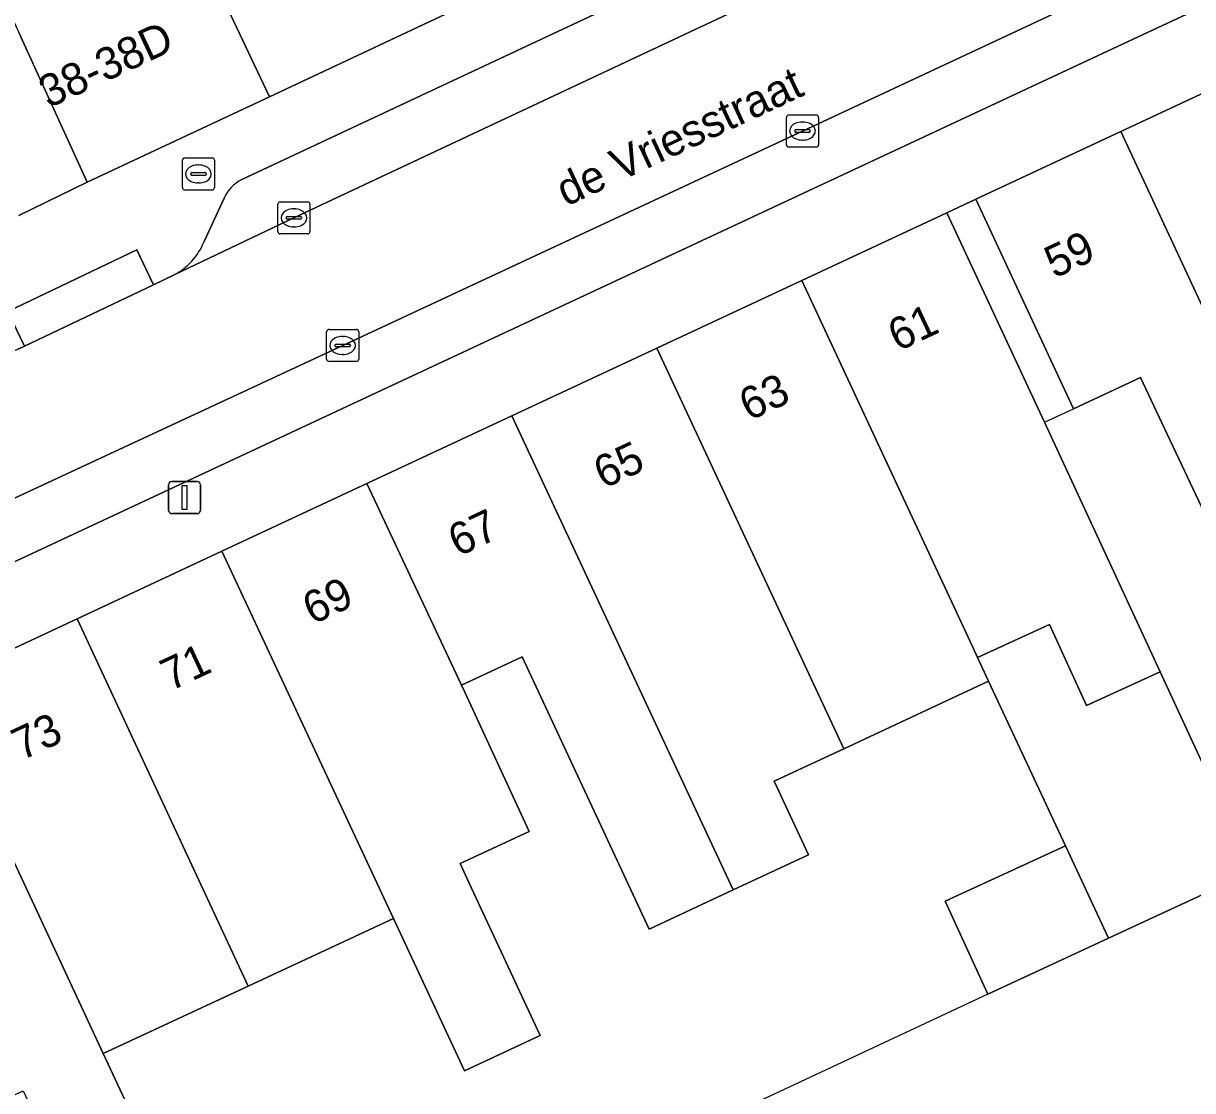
# Model space of a CAD drawing. Extents: x 160377 to 161131, y 383938 to 384853.
# Drawn here: x 160899.95 to 160936.38, y 384255.57 to 384288.81 of the extents above; entities that cross this region are included whole.
import ezdxf

# ---------------------------------------------------------------- set-up
doc = ezdxf.new("R2010")
doc.units = 0
for name, color, linetype in [('IMGEO_Brandkraan', 7, 'Continuous'), ('IMGEO_Erf', 7, 'Continuous'), ('IMGEO_Kolk', 7, 'Continuous'), ('IMGEO_Lichtmast', 7, 'Continuous'), ('IMGEO_Muur', 7, 'Continuous'), ('IMGEO_Openbare_ruimte_label', 7, 'Continuous'), ('IMGEO_Pand', 7, 'Continuous'), ('IMGEO_Pand_nummerreeks', 7, 'Continuous'), ('IMGEO_Pand_overbouw', 7, 'Continuous'), ('IMGEO_Parkeervlak_open', 7, 'Continuous'), ('IMGEO_Rijbaan_lokaal_open', 7, 'Continuous'), ('IMGEO_Voetpad_open', 7, 'Continuous')]:
    doc.layers.add(name, color=color, linetype=linetype)

msp = doc.modelspace()

# ---------------------------------------------------------------- linework, layer by layer
at = {"layer": 'IMGEO_Brandkraan'}
for p, q in [((160904.98, 384284.618), (160905.832, 384284.618)), ((160904.905, 384283.692), (160904.905, 384284.544)), ((160905.393, 384284.398), (160905.418, 384284.398)), ((160905.906, 384284.544), (160905.906, 384283.692)), ((160905.164, 384284.112), (160905.164, 384284.124)), ((160905.602, 384284.075), (160905.204, 384284.075)), ((160905.207, 384284.161), (160905.605, 384284.161)), ((160905.648, 384284.124), (160905.648, 384284.112)), ((160905.832, 384283.618), (160904.98, 384283.618)), ((160905.416, 384283.838), (160905.391, 384283.838))]:
    msp.add_line(p, q, dxfattribs=at)
for points in [[(160904.98, 384284.618), (160905.832, 384284.618)], [(160904.905, 384283.692), (160904.905, 384284.544)], [(160905.906, 384284.544), (160905.906, 384283.692)], [(160905.832, 384283.618), (160904.98, 384283.618)]]:
    msp.add_lwpolyline(points, dxfattribs=at)
for centre, radius, start, end in [((160904.982, 384284.542), 0.0765, 91.552, 178.448), ((160904.982, 384284.542), 0.0765, 91.552, 178.448), ((160905.83, 384284.542), 0.0765, 1.552, 88.448), ((160905.83, 384284.542), 0.0765, 1.552, 88.448), ((160905.204, 384284.121), 0.0403, 85.8775, 175.7526), ((160905.201, 384284.111), 0.0366, 178.938, 274.7102), ((160905.605, 384284.118), 0.043, 264.8664, 352.4533), ((160905.609, 384284.123), 0.0386, 1.7309, 96.639), ((160904.982, 384283.694), 0.0765, 181.552, 268.448), ((160904.982, 384283.694), 0.0765, 181.552, 268.448), ((160905.83, 384283.694), 0.0765, 271.552, 358.448), ((160905.83, 384283.694), 0.0765, 271.552, 358.448)]:
    msp.add_arc(centre, radius, start, end, dxfattribs=at)
for centre, major_axis, ratio, start_param, end_param in [((160905.392, 384284.118), (-0.387, 0.002), 0.722429, 4.712389, 7.853982), ((160905.417, 384284.118), (-0.39, 0.002), 0.717154, 1.570796, 4.712389)]:
    msp.add_ellipse(centre, major_axis=major_axis, ratio=ratio, start_param=start_param, end_param=end_param, dxfattribs=at)
at = {"layer": 'IMGEO_Erf'}
for points in [[(160899.813, 384282.825), (160901.94, 384283.86), (160899.864, 384288.409)], [(160938.175, 384270.543), (160935.507, 384276.191), (160934.755, 384277.783), (160932.675, 384276.805), (160929.631, 384283.33), (160928.725, 384282.907), (160931.766, 384276.389), (160935.37, 384268.61), (160938.244, 384262.391), (160933.764, 384260.312), (160930.001, 384258.566), (160928.669, 384261.47), (160932.42, 384263.192), (160930.027, 384268.32), (160925.511, 384266.214), (160923.349, 384265.205), (160924.417, 384262.915), (160922.062, 384261.816), (160919.447, 384260.597), (160917.878, 384263.96), (160915.491, 384269.077), (160913.606, 384268.198), (160913.711, 384267.975), (160915.714, 384263.639), (160913.559, 384262.637), (160913.845, 384262.023), (160916.05, 384257.279), (160913.691, 384256.182), (160911.479, 384260.923), (160906.96, 384258.823), (160902.44, 384256.722), (160903.413, 384254.636)]]:
    msp.add_lwpolyline(points, dxfattribs=at)
at = {"layer": 'IMGEO_Kolk'}
for p, q in [((160923.726, 384285.029), (160923.726, 384285.881)), ((160923.801, 384285.955), (160924.653, 384285.955)), ((160924.214, 384285.735), (160924.239, 384285.735)), ((160924.727, 384285.881), (160924.727, 384285.029)), ((160923.985, 384285.449), (160923.985, 384285.461)), ((160924.423, 384285.412), (160924.025, 384285.412)), ((160924.028, 384285.498), (160924.426, 384285.498)), ((160924.469, 384285.461), (160924.469, 384285.449)), ((160924.237, 384285.175), (160924.212, 384285.175)), ((160924.653, 384284.955), (160923.801, 384284.955)), ((160907.879, 384282.324), (160907.879, 384283.176)), ((160907.954, 384283.25), (160908.806, 384283.25)), ((160908.88, 384283.176), (160908.88, 384282.324)), ((160908.181, 384282.793), (160908.579, 384282.793)), ((160908.367, 384283.03), (160908.392, 384283.03)), ((160908.138, 384282.744), (160908.138, 384282.756)), ((160908.576, 384282.707), (160908.178, 384282.707)), ((160908.39, 384282.47), (160908.365, 384282.47)), ((160908.622, 384282.756), (160908.622, 384282.744)), ((160908.806, 384282.25), (160907.954, 384282.25)), ((160909.399, 384278.351), (160909.399, 384279.203)), ((160909.474, 384279.277), (160910.326, 384279.277)), ((160910.4, 384279.203), (160910.4, 384278.351)), ((160909.658, 384278.771), (160909.658, 384278.783)), ((160909.701, 384278.82), (160910.099, 384278.82)), ((160909.887, 384279.057), (160909.912, 384279.057)), ((160910.142, 384278.783), (160910.142, 384278.771)), ((160910.096, 384278.734), (160909.698, 384278.734)), ((160909.91, 384278.497), (160909.885, 384278.497)), ((160910.326, 384278.277), (160909.474, 384278.277))]:
    msp.add_line(p, q, dxfattribs=at)
for points in [[(160923.726, 384285.029), (160923.726, 384285.881)], [(160923.801, 384285.955), (160924.653, 384285.955)], [(160924.727, 384285.881), (160924.727, 384285.029)], [(160924.653, 384284.955), (160923.801, 384284.955)], [(160907.879, 384282.324), (160907.879, 384283.176)], [(160907.954, 384283.25), (160908.806, 384283.25)], [(160908.88, 384283.176), (160908.88, 384282.324)], [(160908.806, 384282.25), (160907.954, 384282.25)], [(160909.399, 384278.351), (160909.399, 384279.203)], [(160909.474, 384279.277), (160910.326, 384279.277)], [(160910.4, 384279.203), (160910.4, 384278.351)], [(160910.326, 384278.277), (160909.474, 384278.277)]]:
    msp.add_lwpolyline(points, dxfattribs=at)
for centre, radius, start, end in [((160923.803, 384285.879), 0.0765, 91.552, 178.448), ((160923.803, 384285.879), 0.0765, 91.552, 178.448), ((160924.651, 384285.879), 0.0765, 1.552, 88.448), ((160924.651, 384285.879), 0.0765, 1.552, 88.448), ((160924.025, 384285.458), 0.0403, 85.8775, 175.7526), ((160924.022, 384285.448), 0.0366, 178.938, 274.7102), ((160924.426, 384285.455), 0.043, 264.8664, 352.4533), ((160924.43, 384285.46), 0.0386, 1.7309, 96.639), ((160923.803, 384285.031), 0.0765, 181.552, 268.448), ((160923.803, 384285.031), 0.0765, 181.552, 268.448), ((160924.651, 384285.031), 0.0765, 271.552, 358.448), ((160924.651, 384285.031), 0.0765, 271.552, 358.448), ((160907.956, 384283.174), 0.0765, 91.552, 178.448), ((160907.956, 384283.174), 0.0765, 91.552, 178.448), ((160908.804, 384283.174), 0.0765, 1.552, 88.448), ((160908.804, 384283.174), 0.0765, 1.552, 88.448), ((160908.178, 384282.753), 0.0403, 85.8775, 175.7526), ((160908.583, 384282.755), 0.0386, 1.7309, 96.639), ((160908.175, 384282.743), 0.0366, 178.938, 274.7102), ((160908.579, 384282.75), 0.043, 264.8664, 352.4533), ((160907.956, 384282.326), 0.0765, 181.552, 268.448), ((160907.956, 384282.326), 0.0765, 181.552, 268.448), ((160908.804, 384282.326), 0.0765, 271.552, 358.448), ((160908.804, 384282.326), 0.0765, 271.552, 358.448), ((160909.476, 384279.201), 0.0765, 91.552, 178.448), ((160909.476, 384279.201), 0.0765, 91.552, 178.448), ((160910.324, 384279.201), 0.0765, 1.552, 88.448), ((160910.324, 384279.201), 0.0765, 1.552, 88.448), ((160909.698, 384278.78), 0.0403, 85.8775, 175.7526), ((160909.695, 384278.77), 0.0366, 178.938, 274.7102), ((160910.099, 384278.777), 0.043, 264.8664, 352.4533), ((160910.103, 384278.782), 0.0386, 1.7309, 96.639), ((160909.476, 384278.353), 0.0765, 181.552, 268.448), ((160909.476, 384278.353), 0.0765, 181.552, 268.448), ((160910.324, 384278.353), 0.0765, 271.552, 358.448), ((160910.324, 384278.353), 0.0765, 271.552, 358.448)]:
    msp.add_arc(centre, radius, start, end, dxfattribs=at)
for centre, major_axis, ratio, start_param, end_param in [((160924.213, 384285.455), (-0.387, 0.002), 0.722429, 4.712389, 7.853982), ((160924.238, 384285.455), (-0.39, 0.002), 0.717154, 1.570796, 4.712389), ((160908.366, 384282.75), (-0.387, 0.002), 0.722429, 4.712389, 7.853982), ((160908.391, 384282.75), (-0.39, 0.002), 0.717154, 1.570796, 4.712389), ((160909.886, 384278.777), (-0.387, 0.002), 0.722429, 4.712389, 7.853982), ((160909.911, 384278.777), (-0.39, 0.002), 0.717154, 1.570796, 4.712389)]:
    msp.add_ellipse(centre, major_axis=major_axis, ratio=ratio, start_param=start_param, end_param=end_param, dxfattribs=at)
at = {"layer": 'IMGEO_Lichtmast'}
for p, q in [((160904.476, 384273.639), (160904.476, 384274.439)), ((160904.476, 384274.439), (160904.476, 384273.639)), ((160904.576, 384274.539), (160905.366, 384274.539)), ((160905.366, 384274.539), (160904.576, 384274.539)), ((160905.466, 384274.439), (160905.466, 384273.639)), ((160905.466, 384273.639), (160905.466, 384274.439)), ((160905.366, 384273.539), (160904.576, 384273.539)), ((160904.576, 384273.539), (160905.366, 384273.539))]:
    msp.add_line(p, q, dxfattribs=at)
msp.add_lwpolyline([(160904.896, 384274.414), (160905.046, 384274.414), (160905.046, 384273.664), (160904.896, 384273.664), (160904.896, 384274.414)], dxfattribs=at)
for centre, start, end in [((160904.576, 384274.439), 90, 180), ((160904.576, 384274.439), 90, 180), ((160905.366, 384274.439), 0, 90), ((160905.366, 384274.439), 360, 90), ((160904.576, 384273.639), 180, 270), ((160904.576, 384273.639), 180, 270), ((160905.366, 384273.639), 270, 0), ((160905.366, 384273.639), 270, 0)]:
    msp.add_arc(centre, 0.1, start, end, dxfattribs=at)
at = {"layer": 'IMGEO_Muur'}
msp.add_lwpolyline([(160930.001, 384258.566), (160919.932, 384253.86), (160908.302, 384248.834), (160908.863, 384247.668)], dxfattribs=at)
at = {"layer": 'IMGEO_Pand'}
for points in [[(160908.487, 384298.964), (160905.939, 384297.749), (160904.231, 384300.909), (160904.748, 384301.18), (160901.664, 384307.681), (160898.287, 384306.091), (160899.672, 384303.304), (160907.619, 384286.524), (160913.277, 384289.178)], [(160899.672, 384303.304), (160897.553, 384302.346), (160899.087, 384298.907), (160898.593, 384298.7), (160895.752, 384297.416), (160898.042, 384292.4), (160899.864, 384288.409), (160901.94, 384283.86), (160907.619, 384286.524)], [(160939.795, 384280.13), (160941.707, 384281.022), (160938.663, 384287.544), (160934.146, 384285.437), (160939.488, 384273.986), (160940.562, 384271.685), (160940.505, 384271.658), (160941.204, 384270.16), (160941.261, 384270.186), (160942.216, 384270.624), (160943.875, 384271.384), (160942.094, 384275.202)], [(160934.146, 384285.437), (160929.631, 384283.33), (160932.675, 384276.805), (160934.755, 384277.783), (160935.507, 384276.191), (160938.175, 384270.543), (160940.505, 384271.658), (160940.562, 384271.685), (160939.488, 384273.986)], [(160928.725, 384282.907), (160924.206, 384280.799), (160929.523, 384269.402), (160929.683, 384269.058), (160931.919, 384270.084), (160933.078, 384267.558), (160935.37, 384268.61), (160931.766, 384276.389)], [(160924.206, 384280.799), (160919.689, 384278.691), (160925.511, 384266.214), (160930.027, 384268.32), (160929.683, 384269.058), (160929.523, 384269.402)], [(160925.511, 384266.214), (160919.689, 384278.691), (160915.172, 384276.584), (160922.062, 384261.816), (160924.417, 384262.915), (160923.349, 384265.205)], [(160915.172, 384276.584), (160910.656, 384274.477), (160913.606, 384268.198), (160915.491, 384269.077), (160917.878, 384263.96), (160919.447, 384260.597), (160922.062, 384261.816)], [(160913.711, 384267.975), (160913.606, 384268.198), (160910.656, 384274.477), (160906.139, 384272.369), (160911.479, 384260.923), (160913.691, 384256.182), (160916.05, 384257.279), (160913.845, 384262.023), (160913.559, 384262.637), (160915.714, 384263.639)], [(160901.623, 384270.262), (160906.96, 384258.823), (160911.479, 384260.923), (160906.139, 384272.369)], [(160901.623, 384270.262), (160897.106, 384268.155), (160902.44, 384256.722), (160906.96, 384258.823)], [(160935.37, 384268.61), (160933.078, 384267.558), (160931.919, 384270.084), (160929.683, 384269.058), (160930.027, 384268.32), (160932.42, 384263.192), (160933.764, 384260.312), (160938.244, 384262.391)], [(160897.106, 384268.155), (160892.455, 384265.985), (160894.569, 384261.454), (160895.273, 384259.944), (160895.118, 384259.871), (160895.348, 384259.379), (160895.503, 384259.451), (160897.784, 384254.558), (160899.948, 384255.555), (160900.92, 384253.473), (160903.413, 384254.636), (160902.44, 384256.722)], [(160932.42, 384263.192), (160928.669, 384261.47), (160930.001, 384258.566), (160933.764, 384260.312)]]:
    msp.add_lwpolyline(points, close=True, dxfattribs=at)
at = {"layer": 'IMGEO_Pand_overbouw'}
msp.add_lwpolyline([(160929.631, 384283.33), (160928.725, 384282.907), (160931.766, 384276.389), (160932.675, 384276.805)], close=True, dxfattribs=at)
at = {"layer": 'IMGEO_Parkeervlak_open'}
for points in [[(161021.201, 384330.613), (161016.858, 384328.577), (161000, 384320.783), (160999.805, 384320.693), (160982.125, 384312.545), (160962.657, 384303.421), (160944.731, 384295.078), (160938.42, 384292.1), (160934.073, 384290.066), (160924.226, 384285.455), (160909.9, 384278.778), (160893.88, 384271.334), (160891.151, 384270.07)], [(160894.523, 384269.636), (160934.837, 384288.458), (161000, 384318.788), (161019.512, 384327.87)], [(160930.378, 384295.017), (160906.754, 384283.942)], [(160904.65, 384280.977), (160908.38, 384282.749), (160922.408, 384289.335), (160932.212, 384293.952), (160933.76, 384294.676)], [(160906.204, 384283.363), (160905.569, 384281.992)]]:
    msp.add_lwpolyline(points, dxfattribs=at)
for centre, radius, start, end in [((160907.275, 384282.897), 1.168, 116.4789, 156.4639), ((160903.719, 384282.743), 1.997, 297.788, 337.8955)]:
    msp.add_arc(centre, radius, start, end, dxfattribs=at)
at = {"layer": 'IMGEO_Rijbaan_lokaal_open'}
msp.add_lwpolyline([(160904.002, 384280.669), (160899.984, 384278.754), (160899.79, 384278.663), (160891.951, 384274.988), (160881.035, 384269.89), (160882.787, 384266.176), (160890.843, 384269.928), (160891.151, 384270.07), (160893.88, 384271.334), (160909.9, 384278.778), (160924.226, 384285.455), (160934.073, 384290.066), (160932.212, 384293.952), (160922.408, 384289.335), (160908.38, 384282.749), (160904.65, 384280.977)], close=True, dxfattribs=at)
at = {"layer": 'IMGEO_Voetpad_open'}
for points in [[(161019.512, 384327.87), (161000, 384318.788), (160934.837, 384288.458), (160894.523, 384269.636)], [(160940.112, 384302.066), (160936.211, 384300.27), (160934.579, 384299.543), (160932.791, 384298.746), (160931.856, 384298.207), (160930.084, 384297.372), (160930.176, 384297.181), (160926.009, 384295.223), (160925.916, 384295.423), (160924.353, 384294.682), (160918.544, 384291.936), (160918.655, 384291.7), (160918.405, 384291.583), (160913.277, 384289.178), (160907.619, 384286.524), (160901.94, 384283.86), (160899.813, 384282.825)], [(160906.754, 384283.942), (160930.378, 384295.017)], [(160859.99, 384255.376), (160858.161, 384254.492), (160859.514, 384250.759), (160871.93, 384256.552), (160874.307, 384257.638), (160880.361, 384260.462), (160879.686, 384261.908), (160885.248, 384264.503), (160890.808, 384267.097), (160891.546, 384265.572), (160892.455, 384265.985), (160897.106, 384268.155), (160901.623, 384270.262), (160906.139, 384272.369), (160910.656, 384274.477), (160915.172, 384276.584), (160919.689, 384278.691), (160924.206, 384280.799), (160928.725, 384282.907), (160929.631, 384283.33), (160934.146, 384285.437), (160938.663, 384287.544), (160943.181, 384289.652)], [(160905.569, 384281.992), (160906.204, 384283.363)], [(160899.79, 384278.663), (160899.984, 384278.754), (160899.468, 384279.838), (160903.486, 384281.753), (160904.002, 384280.669), (160904.65, 384280.977)]]:
    msp.add_lwpolyline(points, dxfattribs=at)
msp.add_lwpolyline([(160904.002, 384280.669), (160903.486, 384281.753), (160899.468, 384279.838), (160899.984, 384278.754)], close=True, dxfattribs=at)
for centre, radius, start, end in [((160907.275, 384282.897), 1.168, 116.4789, 156.4639), ((160903.719, 384282.743), 1.997, 297.788, 337.8955)]:
    msp.add_arc(centre, radius, start, end, dxfattribs=at)

# ---------------------------------------------------------------- texts
at = {"layer": 'IMGEO_Openbare_ruimte_label'}
msp.add_text('de Vriesstraat', height=1, rotation=25.0792, dxfattribs=at).set_placement((160916.859, 384283.092))
at = {"layer": 'IMGEO_Pand_nummerreeks'}
for s, rotation, p in [('38-38D', 24.9981, (160900.738, 384286.156)), ('59', 25.0153, (160932.073, 384280.851)), ('61', 25.0096, (160927.198, 384278.575)), ('63', 25.0096, (160922.562, 384276.413)), ('65', 25.0117, (160918.029, 384274.298)), ('67', 25.0117, (160913.495, 384272.183)), ('69', 25.0096, (160908.96, 384270.067)), ('71', 25.0117, (160904.531, 384267.999)), ('73', 25.0117, (160899.894, 384265.837))]:
    msp.add_text(s, height=1, rotation=rotation, dxfattribs=at).set_placement(p)

doc.saveas('drawing.dxf')
